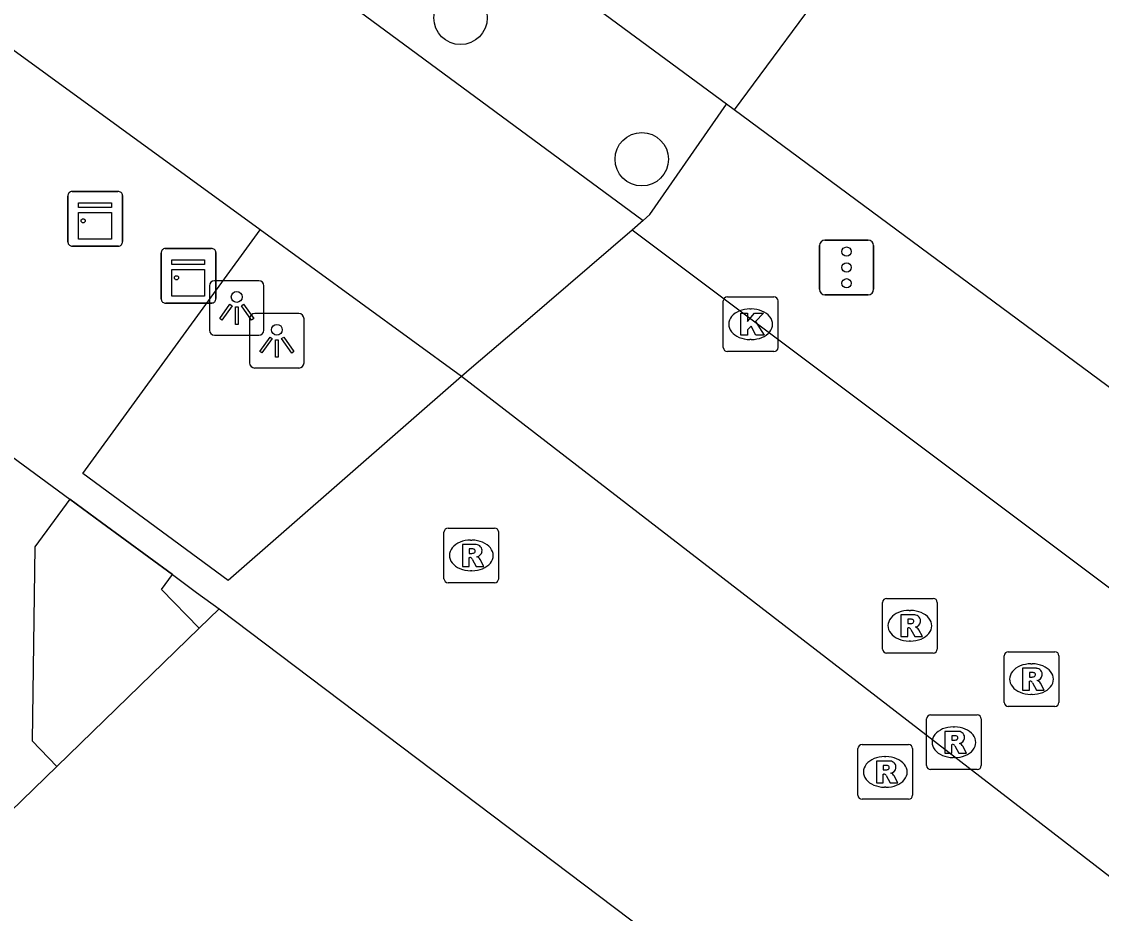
# Model space of a CAD drawing. Extents: x 161087 to 161922, y 382574 to 383873.
# Drawn here: x 161411.83 to 161431.6, y 383492.84 to 383509.17 of the extents above; entities that cross this region are included whole.
import ezdxf

# ---------------------------------------------------------------- set-up
doc = ezdxf.new("R2010")
doc.units = 0
for name, color, linetype in [('IMGEO_Berm_open', 7, 'Continuous'), ('IMGEO_Boom', 7, 'Continuous'), ('IMGEO_Fietspad_gesloten', 7, 'Continuous'), ('IMGEO_Kast', 7, 'Continuous'), ('IMGEO_Kolk', 7, 'Continuous'), ('IMGEO_Lichtpunt', 7, 'Continuous'), ('IMGEO_OVBaan_gesloten', 7, 'Continuous'), ('IMGEO_Pand', 7, 'Continuous'), ('IMGEO_Pand_overbouw', 7, 'Continuous'), ('IMGEO_Rijbaan_lokaal_open', 7, 'Continuous'), ('IMGEO_Rioolput', 7, 'Continuous'), ('IMGEO_Verkeersregelinstallatiepaal', 7, 'Continuous'), ('IMGEO_Voetgangersgebied_open', 7, 'Continuous'), ('IMGEO_Voetpad_gesloten', 7, 'Continuous'), ('IMGEO_Voetpad_open', 7, 'Continuous')]:
    doc.layers.add(name, color=color, linetype=linetype)

msp = doc.modelspace()

# ---------------------------------------------------------------- linework, layer by layer
at = {"layer": 'IMGEO_Berm_open'}
msp.add_lwpolyline([(161423.21, 383505.528), (161423.332, 383505.638), (161424.734, 383507.656)], dxfattribs=at)
at = {"layer": 'IMGEO_Boom'}
for centre in [(161419.866, 383509.237), (161423.183, 383506.649)]:
    msp.add_circle(centre, 0.489, dxfattribs=at)
at = {"layer": 'IMGEO_Fietspad_gesloten'}
for points in [[(161396.168, 383525.461), (161423.21, 383505.528)], [(161416.2, 383505.354), (161410.994, 383509.141)], [(161423.21, 383505.528), (161423.006, 383505.35)], [(161419.886, 383502.673), (161416.2, 383505.354)], [(161423.006, 383505.35), (161421.053, 383503.674), (161420.068, 383502.829), (161419.886, 383502.673)], [(161435.624, 383495.89), (161423.006, 383505.35)], [(161432.604, 383492.854), (161419.886, 383502.673)]]:
    msp.add_lwpolyline(points, dxfattribs=at)
at = {"layer": 'IMGEO_Kast'}
for p, q in [((161412.68, 383505.133), (161412.68, 383505.974)), ((161412.68, 383505.974), (161412.68, 383505.133)), ((161412.755, 383506.058), (161413.596, 383506.058)), ((161413.596, 383506.058), (161412.755, 383506.058)), ((161413.68, 383505.983), (161413.68, 383505.142)), ((161413.68, 383505.142), (161413.68, 383505.983)), ((161413.605, 383505.058), (161412.764, 383505.058)), ((161412.764, 383505.058), (161413.605, 383505.058)), ((161414.388, 383504.09), (161414.388, 383504.931)), ((161414.388, 383504.931), (161414.388, 383504.09)), ((161414.463, 383505.015), (161415.304, 383505.015)), ((161415.304, 383505.015), (161414.463, 383505.015)), ((161415.388, 383504.94), (161415.388, 383504.099)), ((161415.388, 383504.099), (161415.388, 383504.94)), ((161415.313, 383504.015), (161414.472, 383504.015)), ((161414.472, 383504.015), (161415.313, 383504.015))]:
    msp.add_line(p, q, dxfattribs=at)
for points in [[(161412.875, 383505.848), (161413.475, 383505.848), (161413.475, 383505.763), (161412.875, 383505.763), (161412.875, 383505.848)], [(161412.875, 383505.673), (161413.475, 383505.673), (161413.475, 383505.184), (161412.875, 383505.184), (161412.875, 383505.673)], [(161414.583, 383504.805), (161415.183, 383504.805), (161415.183, 383504.72), (161414.583, 383504.72), (161414.583, 383504.805)], [(161414.583, 383504.63), (161415.183, 383504.63), (161415.183, 383504.141), (161414.583, 383504.141), (161414.583, 383504.63)]]:
    msp.add_lwpolyline(points, dxfattribs=at)
for centre in [(161412.959, 383505.522), (161414.667, 383504.479)]:
    msp.add_circle(centre, 0.0377, dxfattribs=at)
for centre, start, end in [((161412.758, 383505.98), 92.4484, 184.2845), ((161412.758, 383505.98), 92.4484, 184.2845), ((161413.602, 383505.98), 2.4484, 94.2845), ((161413.602, 383505.98), 2.4484, 94.2845), ((161412.758, 383505.136), 182.4484, 274.2845), ((161412.758, 383505.136), 182.4484, 274.2845), ((161413.602, 383505.136), 272.4484, 4.2845), ((161413.602, 383505.136), 272.4484, 4.2845), ((161414.466, 383504.937), 92.4484, 184.2845), ((161414.466, 383504.937), 92.4484, 184.2845), ((161415.31, 383504.937), 2.4484, 94.2845), ((161415.31, 383504.937), 2.4484, 94.2845), ((161415.31, 383504.093), 272.4484, 4.2845), ((161415.31, 383504.093), 272.4484, 4.2845), ((161414.466, 383504.093), 182.4484, 274.2845), ((161414.466, 383504.093), 182.4484, 274.2845)]:
    msp.add_arc(centre, 0.0779, start, end, dxfattribs=at)
at = {"layer": 'IMGEO_Kolk'}
for p, q in [((161424.751, 383504.129), (161425.603, 383504.129)), ((161424.676, 383503.203), (161424.676, 383504.055)), ((161425.164, 383503.909), (161425.189, 383503.909)), ((161425.677, 383504.055), (161425.677, 383503.203)), ((161425.187, 383503.349), (161425.162, 383503.349)), ((161425.603, 383503.129), (161424.751, 383503.129))]:
    msp.add_line(p, q, dxfattribs=at)
for points in [[(161424.751, 383504.129), (161425.603, 383504.129)], [(161424.676, 383503.203), (161424.676, 383504.055)], [(161425.677, 383504.055), (161425.677, 383503.203)], [(161424.997, 383503.829), (161425.12, 383503.829), (161425.12, 383503.678), (161425.25, 383503.829), (161425.414, 383503.829), (161425.268, 383503.678), (161425.421, 383503.429), (161425.269, 383503.429), (161425.184, 383503.593), (161425.12, 383503.526), (161425.12, 383503.429), (161424.997, 383503.429), (161424.997, 383503.829)], [(161425.603, 383503.129), (161424.751, 383503.129)]]:
    msp.add_lwpolyline(points, dxfattribs=at)
for centre, start, end in [((161424.753, 383504.053), 91.552, 178.448), ((161424.753, 383504.053), 91.552, 178.448), ((161425.601, 383504.053), 1.552, 88.448), ((161425.601, 383504.053), 1.552, 88.448), ((161424.753, 383503.205), 181.552, 268.448), ((161424.753, 383503.205), 181.552, 268.448), ((161425.601, 383503.205), 271.552, 358.448), ((161425.601, 383503.205), 271.552, 358.448)]:
    msp.add_arc(centre, 0.0765, start, end, dxfattribs=at)
for centre, major_axis, ratio, start_param, end_param in [((161425.163, 383503.629), (-0.387, 0.002), 0.722429, 4.712389, 7.853982), ((161425.188, 383503.629), (-0.39, 0.002), 0.717154, 1.570796, 4.712389)]:
    msp.add_ellipse(centre, major_axis=major_axis, ratio=ratio, start_param=start_param, end_param=end_param, dxfattribs=at)
at = {"layer": 'IMGEO_Lichtpunt'}
for p, q in [((161415.271, 383504.33), (161415.271, 383503.523)), ((161415.271, 383504.33), (161415.271, 383503.523)), ((161416.173, 383504.425), (161415.365, 383504.425)), ((161416.173, 383504.425), (161415.365, 383504.425)), ((161416.267, 383503.523), (161416.267, 383504.33)), ((161416.267, 383503.523), (161416.267, 383504.33)), ((161416.006, 383503.729), (161416.006, 383502.922)), ((161416.006, 383503.729), (161416.006, 383502.922)), ((161416.908, 383503.824), (161416.1, 383503.824)), ((161416.908, 383503.824), (161416.1, 383503.824)), ((161417.002, 383502.922), (161417.002, 383503.729)), ((161417.002, 383502.922), (161417.002, 383503.729)), ((161415.365, 383503.429), (161416.173, 383503.429)), ((161415.365, 383503.429), (161416.173, 383503.429)), ((161416.1, 383502.828), (161416.908, 383502.828)), ((161416.1, 383502.828), (161416.908, 383502.828))]:
    msp.add_line(p, q, dxfattribs=at)
for points in [[(161415.645, 383503.994), (161415.684, 383503.966), (161415.496, 383503.704), (161415.458, 383503.731), (161415.645, 383503.994)], [(161415.747, 383503.946), (161415.794, 383503.946), (161415.794, 383503.624), (161415.747, 383503.624), (161415.747, 383503.946)], [(161415.857, 383503.966), (161415.895, 383503.993), (161416.082, 383503.731), (161416.043, 383503.703), (161415.857, 383503.966)], [(161416.38, 383503.393), (161416.419, 383503.365), (161416.231, 383503.103), (161416.193, 383503.13), (161416.38, 383503.393)], [(161416.482, 383503.345), (161416.529, 383503.345), (161416.529, 383503.023), (161416.482, 383503.023), (161416.482, 383503.345)], [(161416.592, 383503.365), (161416.63, 383503.392), (161416.817, 383503.13), (161416.778, 383503.102), (161416.592, 383503.365)]]:
    msp.add_lwpolyline(points, dxfattribs=at)
for centre in [(161415.77, 383504.128), (161416.505, 383503.527)]:
    msp.add_circle(centre, 0.0994, dxfattribs=at)
for centre, start, end in [((161415.365, 383504.33), 90, 180), ((161415.365, 383504.33), 90, 180), ((161416.173, 383504.33), 0, 90), ((161416.173, 383504.33), 0, 90), ((161416.1, 383503.729), 90, 180), ((161416.1, 383503.729), 90, 180), ((161416.908, 383503.729), 0, 90), ((161416.908, 383503.729), 0, 90), ((161415.365, 383503.523), 180, 270), ((161415.365, 383503.523), 180, 270), ((161416.173, 383503.523), 270, 0), ((161416.173, 383503.523), 270, 360), ((161416.1, 383502.922), 180, 270), ((161416.1, 383502.922), 180, 270), ((161416.908, 383502.922), 270, 0), ((161416.908, 383502.922), 270, 360)]:
    msp.add_arc(centre, 0.0946, start, end, dxfattribs=at)
at = {"layer": 'IMGEO_OVBaan_gesloten'}
for points in [[(161424.734, 383507.656), (161421.957, 383509.705), (161418.264, 383512.429), (161417.423, 383513.049), (161414.376, 383515.294), (161401.46, 383524.809), (161397.72, 383527.565)], [(161426.771, 383510.12), (161424.877, 383507.551)], [(161424.877, 383507.551), (161424.734, 383507.656)]]:
    msp.add_lwpolyline(points, dxfattribs=at)
at = {"layer": 'IMGEO_Pand'}
for points in [[(161404.93, 383506.15), (161412.716, 383500.427)], [(161412.716, 383500.427), (161412.076, 383499.556), (161412.024, 383496.002), (161412.477, 383495.535)], [(161415.081, 383498.064), (161414.391, 383498.774), (161414.593, 383499.047)], [(161414.593, 383499.047), (161415.036, 383498.721), (161415.447, 383498.419)], [(161415.081, 383498.064), (161415.447, 383498.419)], [(161402.88, 383486.218), (161412.477, 383495.535)]]:
    msp.add_lwpolyline(points, dxfattribs=at)
at = {"layer": 'IMGEO_Pand_overbouw'}
msp.add_lwpolyline([(161412.716, 383500.427), (161412.076, 383499.556), (161412.024, 383496.002), (161412.477, 383495.535), (161415.081, 383498.064), (161414.391, 383498.774), (161414.593, 383499.047), (161413.296, 383500)], close=True, dxfattribs=at)
at = {"layer": 'IMGEO_Rijbaan_lokaal_open'}
msp.add_lwpolyline([(161437.931, 383497.892), (161424.877, 383507.551)], dxfattribs=at)
at = {"layer": 'IMGEO_Rioolput'}
for p, q in [((161419.563, 383498.971), (161419.563, 383499.823)), ((161419.638, 383499.897), (161420.49, 383499.897)), ((161420.564, 383499.823), (161420.564, 383498.971)), ((161420.051, 383499.677), (161420.076, 383499.677)), ((161420.074, 383499.117), (161420.049, 383499.117)), ((161420.49, 383498.897), (161419.638, 383498.897)), ((161427.665, 383498.61), (161428.517, 383498.61)), ((161427.59, 383497.684), (161427.59, 383498.536)), ((161428.078, 383498.39), (161428.103, 383498.39)), ((161428.591, 383498.536), (161428.591, 383497.684)), ((161428.101, 383497.83), (161428.076, 383497.83)), ((161428.517, 383497.61), (161427.665, 383497.61)), ((161429.892, 383497.633), (161430.744, 383497.633)), ((161429.817, 383496.707), (161429.817, 383497.559)), ((161430.305, 383497.413), (161430.33, 383497.413)), ((161430.818, 383497.559), (161430.818, 383496.707)), ((161430.328, 383496.853), (161430.303, 383496.853)), ((161430.744, 383496.633), (161429.892, 383496.633)), ((161428.396, 383495.551), (161428.396, 383496.403)), ((161428.471, 383496.477), (161429.323, 383496.477)), ((161429.397, 383496.403), (161429.397, 383495.551)), ((161428.884, 383496.257), (161428.909, 383496.257)), ((161427.14, 383495.008), (161427.14, 383495.86)), ((161427.215, 383495.934), (161428.067, 383495.934)), ((161428.141, 383495.86), (161428.141, 383495.008)), ((161427.628, 383495.714), (161427.653, 383495.714)), ((161428.907, 383495.697), (161428.882, 383495.697)), ((161429.323, 383495.477), (161428.471, 383495.477)), ((161427.651, 383495.154), (161427.626, 383495.154)), ((161428.067, 383494.934), (161427.215, 383494.934))]:
    msp.add_line(p, q, dxfattribs=at)
for points in [[(161419.563, 383498.971), (161419.563, 383499.823)], [(161419.638, 383499.897), (161420.49, 383499.897)], [(161420.564, 383499.823), (161420.564, 383498.971)], [(161420.152, 383499.595), (161419.9, 383499.597), (161419.9, 383499.197)], [(161419.9, 383499.197), (161420.024, 383499.197), (161420.024, 383499.359), (161420.035, 383499.359)], [(161420.078, 383499.516), (161420.024, 383499.516), (161420.024, 383499.435)], [(161420.024, 383499.435), (161420.076, 383499.435)], [(161420.082, 383499.33), (161420.153, 383499.197), (161420.293, 383499.197), (161420.228, 383499.323)], [(161420.49, 383498.897), (161419.638, 383498.897)], [(161427.665, 383498.61), (161428.517, 383498.61)], [(161427.59, 383497.684), (161427.59, 383498.536)], [(161428.591, 383498.536), (161428.591, 383497.684)], [(161428.179, 383498.308), (161427.927, 383498.31), (161427.927, 383497.91)], [(161428.105, 383498.229), (161428.051, 383498.229), (161428.051, 383498.148)], [(161427.927, 383497.91), (161428.051, 383497.91), (161428.051, 383498.072), (161428.062, 383498.072)], [(161428.051, 383498.148), (161428.103, 383498.148)], [(161428.109, 383498.043), (161428.18, 383497.91), (161428.32, 383497.91), (161428.255, 383498.036)], [(161428.517, 383497.61), (161427.665, 383497.61)], [(161429.892, 383497.633), (161430.744, 383497.633)], [(161429.817, 383496.707), (161429.817, 383497.559)], [(161430.818, 383497.559), (161430.818, 383496.707)], [(161430.406, 383497.331), (161430.154, 383497.333), (161430.154, 383496.933)], [(161430.332, 383497.252), (161430.278, 383497.252), (161430.278, 383497.171)], [(161430.154, 383496.933), (161430.278, 383496.933), (161430.278, 383497.095), (161430.289, 383497.095)], [(161430.278, 383497.171), (161430.33, 383497.171)], [(161430.336, 383497.066), (161430.407, 383496.933), (161430.547, 383496.933), (161430.482, 383497.059)], [(161430.744, 383496.633), (161429.892, 383496.633)], [(161428.396, 383495.551), (161428.396, 383496.403)], [(161428.471, 383496.477), (161429.323, 383496.477)], [(161429.397, 383496.403), (161429.397, 383495.551)], [(161428.985, 383496.175), (161428.733, 383496.177), (161428.733, 383495.777)], [(161428.911, 383496.096), (161428.857, 383496.096), (161428.857, 383496.015)], [(161428.857, 383496.015), (161428.909, 383496.015)], [(161427.14, 383495.008), (161427.14, 383495.86)], [(161427.215, 383495.934), (161428.067, 383495.934)], [(161428.141, 383495.86), (161428.141, 383495.008)], [(161428.733, 383495.777), (161428.857, 383495.777), (161428.857, 383495.939), (161428.868, 383495.939)], [(161428.915, 383495.91), (161428.986, 383495.777), (161429.126, 383495.777), (161429.061, 383495.903)], [(161427.729, 383495.632), (161427.477, 383495.634), (161427.477, 383495.234)], [(161427.655, 383495.553), (161427.601, 383495.553), (161427.601, 383495.472)], [(161427.601, 383495.472), (161427.653, 383495.472)], [(161429.323, 383495.477), (161428.471, 383495.477)], [(161427.477, 383495.234), (161427.601, 383495.234), (161427.601, 383495.396), (161427.612, 383495.396)], [(161427.659, 383495.367), (161427.73, 383495.234), (161427.87, 383495.234), (161427.805, 383495.36)], [(161428.067, 383494.934), (161427.215, 383494.934)]]:
    msp.add_lwpolyline(points, dxfattribs=at)
for centre, radius, start, end in [((161419.64, 383499.821), 0.0765, 91.552, 178.448), ((161419.64, 383499.821), 0.0765, 91.552, 178.448), ((161420.488, 383499.821), 0.0765, 1.552, 88.448), ((161420.488, 383499.821), 0.0765, 1.552, 88.448), ((161420.151, 383499.485), 0.109, 350.3612, 89.416), ((161420.034, 383499.306), 0.0533, 26.0293, 88.6989), ((161420.06, 383499.624), 0.19, 274.7715, 282.9687), ((161420.084, 383499.42), 0.0964, 77.0061, 93.1865), ((161420.098, 383499.477), 0.0378, 276.6634, 79.6772), ((161420.149, 383499.485), 0.112, 277.5842, 350.9817), ((161420.133, 383499.27), 0.108, 29.5134, 73.7905), ((161419.64, 383498.973), 0.0765, 181.552, 268.448), ((161419.64, 383498.973), 0.0765, 181.552, 268.448), ((161420.488, 383498.973), 0.0765, 271.552, 358.448), ((161420.488, 383498.973), 0.0765, 271.552, 358.448), ((161427.667, 383498.534), 0.0765, 91.552, 178.448), ((161427.667, 383498.534), 0.0765, 91.552, 178.448), ((161428.515, 383498.534), 0.0765, 1.552, 88.448), ((161428.515, 383498.534), 0.0765, 1.552, 88.448), ((161428.111, 383498.133), 0.0964, 77.0061, 93.1865), ((161428.125, 383498.19), 0.0378, 276.6634, 79.6772), ((161428.178, 383498.198), 0.109, 350.3612, 89.416), ((161428.176, 383498.198), 0.112, 277.5842, 350.9817), ((161428.061, 383498.019), 0.0533, 26.0293, 88.6989), ((161428.087, 383498.337), 0.19, 274.7715, 282.9687), ((161428.16, 383497.983), 0.108, 29.5134, 73.7905), ((161427.667, 383497.686), 0.0765, 181.552, 268.448), ((161427.667, 383497.686), 0.0765, 181.552, 268.448), ((161428.515, 383497.686), 0.0765, 271.552, 358.448), ((161428.515, 383497.686), 0.0765, 271.552, 358.448), ((161429.894, 383497.557), 0.0765, 91.552, 178.448), ((161429.894, 383497.557), 0.0765, 91.552, 178.448), ((161430.742, 383497.557), 0.0765, 1.552, 88.448), ((161430.742, 383497.557), 0.0765, 1.552, 88.448), ((161430.338, 383497.156), 0.0964, 77.0061, 93.1865), ((161430.352, 383497.213), 0.0378, 276.6634, 79.6772), ((161430.405, 383497.221), 0.109, 350.3612, 89.416), ((161430.403, 383497.221), 0.112, 277.5842, 350.9817), ((161430.288, 383497.042), 0.0533, 26.0293, 88.6989), ((161430.314, 383497.36), 0.19, 274.7715, 282.9687), ((161430.387, 383497.006), 0.108, 29.5134, 73.7905), ((161429.894, 383496.709), 0.0765, 181.552, 268.448), ((161429.894, 383496.709), 0.0765, 181.552, 268.448), ((161430.742, 383496.709), 0.0765, 271.552, 358.448), ((161430.742, 383496.709), 0.0765, 271.552, 358.448), ((161428.473, 383496.401), 0.0765, 91.552, 178.448), ((161428.473, 383496.401), 0.0765, 91.552, 178.448), ((161429.321, 383496.401), 0.0765, 1.552, 88.448), ((161429.321, 383496.401), 0.0765, 1.552, 88.448), ((161428.893, 383496.204), 0.19, 274.7715, 282.9687), ((161428.917, 383496), 0.0964, 77.0061, 93.1865), ((161428.931, 383496.057), 0.0378, 276.6634, 79.6772), ((161428.984, 383496.065), 0.109, 350.3612, 89.416), ((161428.982, 383496.065), 0.112, 277.5842, 350.9817), ((161427.217, 383495.858), 0.0765, 91.552, 178.448), ((161427.217, 383495.858), 0.0765, 91.552, 178.448), ((161428.065, 383495.858), 0.0765, 1.552, 88.448), ((161428.065, 383495.858), 0.0765, 1.552, 88.448), ((161428.867, 383495.886), 0.0533, 26.0293, 88.6989), ((161428.966, 383495.85), 0.108, 29.5134, 73.7905), ((161427.728, 383495.522), 0.109, 350.3612, 89.416), ((161427.637, 383495.661), 0.19, 274.7715, 282.9687), ((161427.661, 383495.457), 0.0964, 77.0061, 93.1865), ((161427.675, 383495.514), 0.0378, 276.6634, 79.6772), ((161427.726, 383495.522), 0.112, 277.5842, 350.9817), ((161427.71, 383495.307), 0.108, 29.5134, 73.7905), ((161428.473, 383495.553), 0.0765, 181.552, 268.448), ((161428.473, 383495.553), 0.0765, 181.552, 268.448), ((161429.321, 383495.553), 0.0765, 271.552, 358.448), ((161429.321, 383495.553), 0.0765, 271.552, 358.448), ((161427.611, 383495.343), 0.0533, 26.0293, 88.6989), ((161427.217, 383495.01), 0.0765, 181.552, 268.448), ((161427.217, 383495.01), 0.0765, 181.552, 268.448), ((161428.065, 383495.01), 0.0765, 271.552, 358.448), ((161428.065, 383495.01), 0.0765, 271.552, 358.448)]:
    msp.add_arc(centre, radius, start, end, dxfattribs=at)
for centre, major_axis, ratio, start_param, end_param in [((161420.05, 383499.397), (-0.387, 0.002), 0.722429, 4.712389, 7.853982), ((161420.075, 383499.397), (-0.39, 0.002), 0.717154, 1.570796, 4.712389), ((161428.077, 383498.11), (-0.387, 0.002), 0.722429, 4.712389, 7.853982), ((161428.102, 383498.11), (-0.39, 0.002), 0.717154, 1.570796, 4.712389), ((161430.304, 383497.133), (-0.387, 0.002), 0.722429, 4.712389, 7.853982), ((161430.329, 383497.133), (-0.39, 0.002), 0.717154, 1.570796, 4.712389), ((161428.883, 383495.977), (-0.387, 0.002), 0.722429, 4.712389, 7.853982), ((161428.908, 383495.977), (-0.39, 0.002), 0.717154, 1.570796, 4.712389), ((161427.627, 383495.434), (-0.387, 0.002), 0.722429, 4.712389, 7.853982), ((161427.652, 383495.434), (-0.39, 0.002), 0.717154, 1.570796, 4.712389)]:
    msp.add_ellipse(centre, major_axis=major_axis, ratio=ratio, start_param=start_param, end_param=end_param, dxfattribs=at)
at = {"layer": 'IMGEO_Verkeersregelinstallatiepaal'}
for p, q in [((161426.537, 383505.168), (161427.327, 383505.168)), ((161427.327, 383505.168), (161426.537, 383505.168)), ((161426.437, 383504.268), (161426.437, 383505.068)), ((161426.437, 383505.068), (161426.437, 383504.268)), ((161427.427, 383505.068), (161427.427, 383504.268)), ((161427.427, 383504.268), (161427.427, 383505.068)), ((161427.327, 383504.168), (161426.537, 383504.168)), ((161426.537, 383504.168), (161427.327, 383504.168))]:
    msp.add_line(p, q, dxfattribs=at)
for centre in [(161426.932, 383504.958), (161426.932, 383504.668), (161426.932, 383504.378)]:
    msp.add_circle(centre, 0.085, dxfattribs=at)
for centre, start, end in [((161426.537, 383505.068), 90, 180), ((161426.537, 383505.068), 90, 180), ((161427.327, 383505.068), 0, 90), ((161427.327, 383505.068), 360, 90), ((161426.537, 383504.268), 180, 270), ((161426.537, 383504.268), 180, 270), ((161427.327, 383504.268), 270, 0), ((161427.327, 383504.268), 270, 0)]:
    msp.add_arc(centre, 0.1, start, end, dxfattribs=at)
at = {"layer": 'IMGEO_Voetgangersgebied_open'}
msp.add_lwpolyline([(161412.477, 383495.535), (161415.081, 383498.064)], dxfattribs=at)
at = {"layer": 'IMGEO_Voetpad_gesloten'}
msp.add_lwpolyline([(161419.886, 383502.673), (161415.615, 383498.941), (161412.956, 383500.895), (161416.2, 383505.354)], dxfattribs=at)
at = {"layer": 'IMGEO_Voetpad_open'}
for points in [[(161412.716, 383500.427), (161413.296, 383500), (161414.593, 383499.047)], [(161415.447, 383498.419), (161428.25, 383488.747)]]:
    msp.add_lwpolyline(points, dxfattribs=at)

doc.saveas('drawing.dxf')
